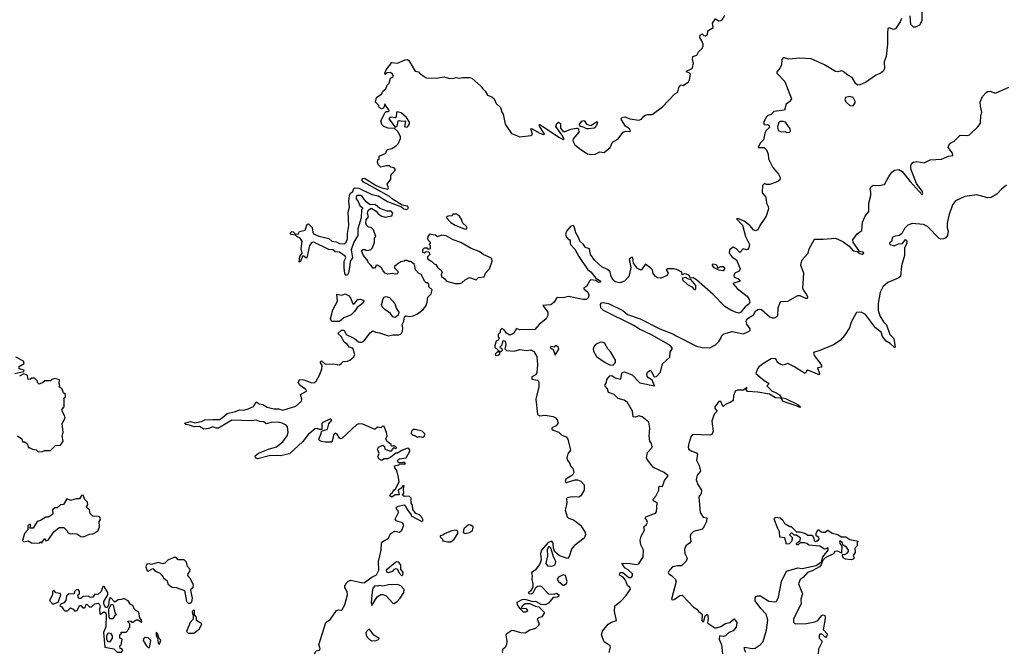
# Model space of a CAD drawing. Extents: x 2106670 to 2323771, y 35271 to 224896.
# Tile 382 of 419: x 2257609 to 2266463, y 190468 to 196155. Entities that reach past the tile are written whole.
import ezdxf

# ---------------------------------------------------------------- set-up
doc = ezdxf.new("R2010")
doc.units = 0

msp = doc.modelspace()

# ---------------------------------------------------------------- linework, layer by layer
at = {"layer": '0CON20XD'}
for points in [[(2265721.7, 196248.3), (2265720, 196145), (2265701.2, 196105), (2265665, 196088.1), (2265645, 196087.1), (2265622, 196112), (2265615, 196190)], [(2260387.3, 194187.3), (2260414.5, 194164.5), (2260455, 194158.9), (2260484.5, 194144.5), (2260525, 194139.4), (2260545, 194154), (2260557.5, 194185), (2260557.6, 194232.4), (2260569.7, 194305), (2260561.5, 194425), (2260575, 194470), (2260568.5, 194525), (2260575.5, 194575), (2260584.5, 194595.5), (2260605, 194612), (2260613.5, 194636.5), (2260625, 194644.5), (2260659.5, 194639.5), (2260774.4, 194584.4), (2260831.1, 194571.1), (2260915, 194520.4), (2261041.4, 194471.4), (2261063.8, 194453.8), (2261085, 194448.9), (2261099.1, 194455), (2261105.3, 194465.3), (2261095, 194479.5), (2261048.8, 194488.8), (2260962.2, 194542.2), (2260935, 194565.6), (2260729.6, 194679.6), (2260700.8, 194695), (2260686.7, 194715), (2260693.3, 194726.7), (2260709.3, 194729.3), (2260813.3, 194663.3), (2260855.5, 194645.5), (2260918.6, 194631.4), (2260926.2, 194645), (2260913.6, 194676.4), (2260945, 194720), (2260947.5, 194755), (2260955, 194770), (2260986.7, 194805), (2260975, 194822.5), (2260945, 194830), (2260935, 194840), (2260905, 194842.5), (2260855, 194830), (2260833, 194853), (2260827.5, 194875), (2260830, 194895), (2260840, 194905), (2260841.7, 194928.3), (2260900, 194955), (2260911.7, 194988.3), (2260955, 194997.5), (2260995, 195022.5), (2261010.7, 195039.3), (2261033, 195087), (2261032.5, 195105), (2261008.8, 195148.8), (2260978.3, 195178.3), (2260920.7, 195180.7), (2260884.1, 195194.1), (2260865, 195212.5), (2260857.5, 195245), (2260895, 195320), (2260905, 195330), (2260925, 195330), (2260930, 195335), (2260927.5, 195345), (2260897.5, 195387.5), (2260895, 195400), (2260880, 195360), (2260863.6, 195353.6), (2260842.5, 195365), (2260837.5, 195385), (2260807.5, 195415), (2260817.5, 195455), (2260865, 195490), (2260875, 195512.5), (2260900, 195535), (2260912.5, 195565), (2260932.5, 195585), (2260941.7, 195628.3), (2260970, 195645), (2260960, 195665), (2260941.7, 195681.7), (2260914, 195676), (2260896.4, 195663.6), (2260892.5, 195675), (2260903.8, 195705), (2260955, 195770.7), (2261005, 195763.3), (2261075, 195795.6), (2261095, 195797.5), (2261107.3, 195787.3), (2261165, 195692.5), (2261195, 195687.5), (2261202.5, 195675), (2261263, 195633), (2261355, 195628.8), (2261425, 195640), (2261475, 195626.7), (2261511.7, 195628.3), (2261535, 195636.7), (2261565, 195630), (2261595, 195636.7), (2261655, 195636), (2261675, 195630), (2261755, 195558), (2261772.2, 195532.2), (2261795, 195513.3), (2261815, 195476.7), (2261855, 195460.8), (2261874, 195445), (2261892.7, 195402.7), (2261933.3, 195365), (2261943.8, 195325), (2261956.8, 195306.8), (2261975.8, 195215), (2262032.1, 195132.1), (2262105, 195102), (2262205, 195112.9), (2262220.8, 195125), (2262203.8, 195175), (2262212, 195178), (2262287.5, 195135), (2262315, 195123.8), (2262326.7, 195125), (2262281.2, 195205), (2262285, 195212.5), (2262463.8, 195095), (2262495, 195077.5), (2262505, 195080), (2262485, 195120), (2262430.8, 195195), (2262439.5, 195220.5), (2262455, 195233.3), (2262471.7, 195221.7), (2262471.2, 195181.2), (2262495, 195150.8), (2262515, 195149.5), (2262565, 195170), (2262615, 195178.8), (2262625, 195180), (2262635, 195172.5), (2262636.7, 195145), (2262586.4, 195083.6), (2262583.6, 195066.4), (2262601.2, 195031.2), (2262655, 194986.9), (2262715, 194950), (2262745, 194942.9), (2262785, 194946.2), (2262825, 194966.7), (2262865, 194960), (2262920, 195005), (2262940, 195055), (2262987.7, 195082.3), (2263036.2, 195143.8), (2263055, 195152.5), (2263095, 195150), (2263102.5, 195155), (2263092.5, 195175), (2263055, 195198.8), (2263020, 195255), (2263016.2, 195265), (2263022.7, 195277.3), (2263050.5, 195280.5), (2263093.9, 195263.9), (2263177.3, 195252.7), (2263200.5, 195259.5), (2263221.3, 195288.7), (2263235, 195297.5), (2263255, 195304.2), (2263295, 195303.3), (2263389.2, 195370.8), (2263500.5, 195489.5), (2263526, 195504), (2263536.7, 195545), (2263555, 195570), (2263575, 195562.5), (2263623, 195597), (2263632.5, 195615), (2263640, 195665), (2263628.3, 195678.3), (2263602.5, 195685), (2263610, 195695), (2263645, 195710), (2263657.5, 195722.5), (2263666.7, 195765), (2263658, 195795), (2263663.3, 195825), (2263696.7, 195835), (2263713.3, 195865), (2263746.2, 195895), (2263755, 195920), (2263756, 195935), (2263744, 195965), (2263724.2, 195995), (2263726.7, 196015), (2263745, 196026.7), (2263761.7, 196011.7), (2263775, 196010), (2263795, 196022.5), (2263796.2, 196055), (2263844, 196085), (2263838.8, 196125), (2263865, 196162.5), (2263895.8, 196145.8), (2263915, 196146.9), (2263925, 196154.4), (2263950, 196195)], [(2265538.1, 196165), (2265525.6, 196135), (2265485, 196074), (2265465, 196066), (2265426.7, 196083.3), (2265416.7, 196075), (2265411.2, 196035), (2265412, 195935), (2265399.4, 195825), (2265383, 195777), (2265385, 195712.5), (2265375, 195693.3), (2265355, 195676.2), (2265305, 195652.5), (2265215, 195590.6), (2265165, 195568.2), (2265145, 195567.1), (2265128.7, 195578.7), (2265094.2, 195635), (2265055, 195657.1), (2265015, 195690.5), (2264995, 195696.4), (2264965, 195686.9), (2264945, 195690.6), (2264845, 195748.5), (2264725, 195802.1), (2264625, 195809.6), (2264525, 195801.1), (2264476.2, 195813.8), (2264462, 195798), (2264459.3, 195750.7), (2264446.7, 195723.3), (2264417.5, 195685), (2264417.5, 195675), (2264489.6, 195599.6), (2264548, 195445), (2264535, 195420), (2264500, 195395), (2264485, 195342.5), (2264390.5, 195329.5), (2264365.8, 195304.2), (2264337.5, 195295), (2264321.7, 195278.3), (2264301.2, 195235), (2264300, 195215), (2264305, 195210), (2264333, 195213), (2264345, 195206.7), (2264350, 195185), (2264321.7, 195158.3), (2264310, 195135), (2264296.7, 195075), (2264268, 195045), (2264250, 195005), (2264302.5, 195005), (2264325, 194985.8), (2264339.6, 194945), (2264343.6, 194905), (2264381.9, 194825), (2264432.5, 194765), (2264448, 194735), (2264444.1, 194715.9), (2264425, 194700), (2264355, 194672.5), (2264325, 194672.5), (2264305, 194681.2), (2264288, 194665), (2264285, 194597.5), (2264318.7, 194558.7), (2264322.9, 194505), (2264339.2, 194475), (2264342.5, 194455), (2264320.6, 194389.4), (2264263.8, 194305), (2264245, 194266.7), (2264225, 194258), (2264206.7, 194265), (2264175.5, 194305.5), (2264125, 194344.3), (2264075, 194364.2), (2264053.3, 194365), (2264108.3, 194308.3), (2264134.6, 194204.6), (2264170.8, 194135), (2264165.8, 194105), (2264155, 194090), (2264145, 194086.7), (2264113.6, 194096.4), (2264085, 194062.5), (2264054.1, 194094.1), (2264025, 194110), (2263991.2, 194085), (2263990, 194055), (2264015, 194020), (2264055.8, 193995.8), (2264087.5, 193915), (2264080, 193895), (2264040, 193875), (2264030, 193855), (2264035, 193840), (2264067, 193827), (2264087.5, 193805), (2264022.5, 193785), (2264063.5, 193735), (2264149.6, 193669.6), (2264169.6, 193639.6), (2264174.7, 193615), (2264168.8, 193601.2), (2264133.3, 193575), (2264094, 193526), (2264075, 193517.2), (2264052.6, 193522.6), (2264002.7, 193542.7), (2263948.3, 193578.2), (2263845.4, 193685), (2263695, 193817.1), (2263665, 193833.3), (2263641.7, 193831.7), (2263625, 193857.5), (2263605, 193866.7), (2263585, 193870), (2263565, 193860), (2263562.5, 193885), (2263525, 193905.8), (2263495, 193914.2), (2263437.5, 193915), (2263422.5, 193905), (2263439.3, 193879.3), (2263432.5, 193855), (2263375, 193832.9), (2263345, 193833.8), (2263327.5, 193845), (2263305, 193872.5), (2263298.8, 193905), (2263291.2, 193915), (2263235, 193957.5), (2263196.1, 193903.9), (2263165, 193918), (2263128, 193965), (2263123, 194013), (2263115, 194020), (2263090, 194005), (2263104.2, 193925), (2263085, 193846.7), (2263046.8, 193803.2), (2263005, 193788.6), (2262965, 193799.2), (2262945, 193814), (2262926.9, 193845), (2262918.5, 193888.5), (2262895, 193910), (2262843.3, 193933.3), (2262780.5, 193990.5), (2262742.9, 194042.9), (2262732.5, 194095), (2262695.9, 194105.9), (2262678, 194135), (2262647.1, 194165), (2262635, 194197.5), (2262608.5, 194238.5), (2262595, 194296.7), (2262585, 194306), (2262565, 194298), (2262526.7, 194255), (2262517.5, 194225), (2262525, 194200), (2262545, 194180), (2262560, 194175), (2262557.5, 194145), (2262563.3, 194135), (2262601.2, 194091.2), (2262638, 194025), (2262716.9, 193906.9), (2262745, 193888), (2262790, 193830), (2262836, 193805), (2262827.5, 193795), (2262815, 193793.3), (2262790.7, 193810.7), (2262744.4, 193815.6), (2262731.2, 193805), (2262705, 193757.5), (2262682.5, 193745), (2262681.2, 193735), (2262716.5, 193706.5), (2262725.8, 193685.8), (2262723.2, 193656.8), (2262705, 193640.3), (2262675, 193639.4), (2262543.9, 193666.1), (2262496.1, 193653.9), (2262445, 193657.5), (2262435, 193652.5), (2262415.5, 193614.5), (2262385, 193592.9), (2262312.5, 193585), (2262356.7, 193525), (2262359.1, 193495), (2262343.6, 193466.4), (2262281.5, 193415), (2262240.6, 193369.4), (2262105, 193366), (2262075, 193378.8), (2262053.3, 193336.7), (2262015, 193318.8), (2261985.9, 193335.9), (2261965, 193367.5), (2261945, 193380), (2261930, 193365), (2261928.3, 193341.7), (2261910, 193325), (2261910, 193305), (2261920, 193295), (2261910, 193275), (2261892.5, 193265), (2261880, 193225), (2261881.7, 193211.7), (2261910, 193185), (2261908.3, 193171.7), (2261883, 193147), (2261888.3, 193138.3), (2261905, 193137.5), (2261922.5, 193145), (2261930, 193155), (2261920, 193165), (2261921.7, 193178.3), (2261935, 193170), (2261950, 193185), (2261945, 193200), (2261931.7, 193201.7), (2261930, 193215), (2261947, 193233), (2261955, 193270), (2261968.3, 193268.3), (2261977.5, 193255), (2261981.7, 193228.3), (2261970, 193195), (2261985, 193180), (2262054.1, 193175.9), (2262105, 193190.8), (2262165, 193182.5), (2262205, 193186), (2262231.3, 193171.3), (2262257.8, 193127.8), (2262266, 193055), (2262258.7, 192981.3), (2262246.7, 192963.3), (2262225, 192950.8), (2262214.2, 192945), (2262213.3, 192923.3), (2262264.2, 192914.2), (2262274.2, 192904.2), (2262276.9, 192886.9), (2262277.1, 192855), (2262250, 192745), (2262265, 192606.2), (2262285, 192592.7), (2262335, 192598.6), (2262405, 192587.5), (2262426.7, 192575), (2262443.9, 192553.9), (2262448.8, 192525), (2262433.3, 192505), (2262395, 192486.2), (2262395, 192474), (2262405, 192464.3), (2262457, 192447), (2262485, 192420), (2262522.5, 192405), (2262538.8, 192385), (2262562.5, 192285), (2262536.4, 192253.6), (2262529.2, 192215), (2262535, 192194), (2262556.7, 192166.7), (2262562, 192145), (2262582.7, 192122.7), (2262590.6, 192085), (2262578.8, 192061.2), (2262518.8, 192025), (2262512.9, 192002.9), (2262525, 191996), (2262605, 192020), (2262625, 192020), (2262655, 192006.2), (2262684, 191975), (2262686, 191925), (2262655.8, 191874.2), (2262635.9, 191864.1), (2262575.8, 191865.8), (2262532.5, 191857.5), (2262526.2, 191845), (2262528.8, 191815), (2262521.7, 191781.7), (2262513, 191747), (2262531.2, 191685), (2262543.2, 191673.2), (2262588.2, 191658.2), (2262650.7, 191610.7), (2262694, 191545), (2262696.4, 191523.6), (2262683.3, 191495), (2262595, 191426.2), (2262570, 191395), (2262549.5, 191330.5), (2262535, 191310), (2262463.9, 191333.9), (2262421.2, 191371.2), (2262407.5, 191405), (2262405, 191450), (2262395, 191466.7), (2262360, 191455), (2262300, 191385), (2262292.5, 191355), (2262296.7, 191295), (2262283.9, 191256.1), (2262243, 191207), (2262212.5, 191185), (2262217.5, 191155), (2262213.3, 191125), (2262224.2, 191085), (2262222, 191055), (2262201.4, 191018.6), (2262180, 191005), (2262193.9, 190993.9), (2262215, 190996.7), (2262225, 191003.3), (2262250.3, 191049.7), (2262266, 191064), (2262285, 191066.7), (2262299.7, 191059.7), (2262365, 190993.3), (2262415, 190990), (2262435, 191000), (2262457.5, 190985), (2262455, 190970), (2262445, 190962.5), (2262405, 190960), (2262365, 190908.8), (2262335, 190894), (2262298.1, 190898.1)], [(2262908.9, 190465), (2262922, 190515), (2262918.8, 190525), (2262863.4, 190563.4), (2262839.2, 190625), (2262850.7, 190659.3), (2262900.2, 190719.8), (2262930.2, 190739.8), (2262975.7, 190754.3), (2262958.2, 190835), (2262960.8, 190885), (2263015, 190928.8), (2263060, 190975), (2263100, 191035), (2263097.5, 191047.5), (2263075, 191067.5), (2263056.9, 191116.9), (2263034.3, 191144.3), (2263002.5, 191162.5), (2263007.5, 191185), (2263032.5, 191185), (2263085, 191140.8), (2263108.2, 191141.8), (2263120.8, 191155), (2263118, 191175), (2263080.5, 191210.5), (2263047.3, 191227.3), (2263038.3, 191248.3), (2263022.5, 191265), (2263025, 191270), (2263097.7, 191267.7), (2263155, 191256.7), (2263175.9, 191264.1), (2263216.2, 191325), (2263217.1, 191385), (2263195.6, 191435), (2263189.4, 191475), (2263196.9, 191513.1), (2263226.2, 191565), (2263222.5, 191595), (2263245, 191617.5), (2263253.3, 191635), (2263247.5, 191655), (2263232.5, 191675), (2263240, 191685), (2263325, 191720), (2263335, 191730), (2263341.7, 191811.7), (2263308.3, 191828.3), (2263303.8, 191845), (2263327.8, 191872.2), (2263356.7, 191925), (2263357.5, 191955), (2263365, 191962.5), (2263385, 191960), (2263393, 191967), (2263407.3, 192012.7), (2263440, 192055), (2263405, 192085.6), (2263309.5, 192129.5), (2263250.5, 192200.5), (2263246.7, 192215), (2263255.7, 192265), (2263294, 192305), (2263295.7, 192315), (2263288.8, 192345), (2263275.9, 192365.9), (2263270.7, 192410.7), (2263276.4, 192483.6), (2263265, 192536.7), (2263205, 192586.2), (2263175, 192593.8), (2263147.7, 192582.3), (2263124.2, 192584.2), (2263120, 192635), (2263075, 192712.5), (2263045, 192736), (2262989.5, 192749.5), (2262955.9, 192785.9), (2262904.2, 192804.2), (2262895, 192837.5), (2262875, 192860), (2262873.3, 192875), (2262886, 192894), (2262889.3, 192920.7), (2262916.4, 192953.6), (2262935, 192956.7), (2262964.2, 192934.2), (2263015, 192922.5), (2263024.1, 192975.9), (2263032.5, 192987.5), (2263045, 192990), (2263115, 192962.5), (2263185, 192889.2), (2263316.2, 192863.8), (2263295.7, 192915.7), (2263263.8, 192935), (2263250.3, 192950.3), (2263247.5, 192965), (2263254.4, 192985), (2263275, 193000.8), (2263285, 193000), (2263314.3, 192944.3), (2263335, 192946.9), (2263372.2, 192987.8), (2263389.6, 193060.4), (2263425, 193093.8), (2263455, 193120), (2263457.5, 193165), (2263477.5, 193195), (2263476.7, 193205), (2263458, 193225), (2263295, 193318.2), (2263181.5, 193371.5), (2263130, 193405), (2262859.9, 193539.9), (2262835.7, 193565), (2262830.9, 193595), (2262841.5, 193608.5), (2262855, 193613.3), (2262904.1, 193604.1), (2263031.7, 193541.7), (2263075, 193504.4), (2263187.3, 193467.3), (2263365, 193375.7), (2263481.7, 193331.7), (2263512.9, 193312.9), (2263695, 193220.6), (2263745, 193207.5), (2263815, 193204.2), (2263865, 193233.3), (2263895, 193260.8), (2263918, 193295), (2263920.7, 193309.3), (2263940, 193330), (2264015, 193351.6), (2264119, 193331), (2264169.2, 193355), (2264178.6, 193365), (2264178.6, 193375), (2264148.6, 193418.6), (2264141.2, 193441.2), (2264143.4, 193455), (2264158.1, 193471.9), (2264206.8, 193503.2), (2264226, 193535), (2264245, 193549.8), (2264263.4, 193553.4), (2264278.4, 193548.4), (2264355, 193484.2), (2264375, 193474.1), (2264395, 193474.6), (2264415, 193483.1), (2264425, 193495.8), (2264428.9, 193565), (2264443.4, 193606.6), (2264455, 193621.2), (2264515, 193626.2), (2264605, 193676.5), (2264625.5, 193675.5), (2264675, 193652.2), (2264688.6, 193651.4), (2264696.7, 193655), (2264697.5, 193665), (2264677.6, 193697.6), (2264660, 193720), (2264652.1, 193742.1), (2264659.6, 193875), (2264634.6, 193945), (2264635, 193967.5), (2264645, 193995.6), (2264698.6, 194055), (2264707.5, 194095), (2264755, 194180.9), (2264835, 194181.3), (2264945, 194192.4), (2265011.8, 194161.8), (2265067.8, 194117.8), (2265105, 194075.7), (2265141.2, 194071.2), (2265165, 194053.3), (2265185, 194047.5), (2265200, 194055), (2265195, 194066.2), (2265160, 194070), (2265104.2, 194154.2), (2265101.2, 194175), (2265140.7, 194229.3), (2265180.7, 194259.3), (2265186.7, 194335), (2265212.3, 194387.7), (2265245, 194431.2), (2265243.3, 194505), (2265263.2, 194575), (2265263.3, 194605), (2265257.5, 194635), (2265265, 194656.2), (2265285, 194667.5), (2265333.9, 194663.9), (2265385, 194672), (2265423.6, 194746.4), (2265452.9, 194785), (2265475, 194801.4), (2265515, 194809.7), (2265545, 194791.8), (2265615, 194701.8), (2265725, 194580), (2265728.8, 194591.2), (2265724, 194615), (2265673.6, 194683.6), (2265622.3, 194815), (2265622.3, 194845), (2265632.2, 194865), (2265646.2, 194875), (2265675, 194880.5), (2265743, 194867), (2265795.4, 194894.6), (2265899.6, 194900.4), (2265961.9, 194928.1), (2266001.2, 194935), (2265997.8, 194955), (2265956.7, 195005), (2265970.9, 195039.1), (2265985, 195052), (2266010.5, 195059.5), (2266065, 195117.5), (2266135, 195112.9), (2266150.9, 195119.1), (2266228, 195195), (2266248.1, 195225), (2266252.2, 195295), (2266260.5, 195325), (2266248.1, 195378.1), (2266247.3, 195415), (2266266.5, 195463.5), (2266298.9, 195501.1), (2266315, 195510.6), (2266335, 195511.9), (2266385, 195494.5), (2266505, 195547.1)], [(2265105, 195382), (2265126.2, 195415), (2265104.5, 195454.5), (2265075, 195465.5), (2265036.2, 195455), (2265030, 195435), (2265040.6, 195415), (2265075, 195384.4), (2265105, 195382)], [(2261085, 195187.5), (2261095, 195192.5), (2261113.8, 195215), (2261113.8, 195235), (2261086.2, 195275), (2261038.5, 195318.5), (2261002.5, 195327.5), (2260997.5, 195322.5), (2260995, 195277.5), (2260985, 195273.3), (2260945, 195277.5), (2260927.5, 195265), (2260985, 195190), (2261003, 195197), (2261013.3, 195245), (2261025, 195248.8), (2261045, 195243.3), (2261076.7, 195246.7), (2261070, 195195), (2261085, 195187.5)], [(2262705, 195173.3), (2262685.9, 195185.9), (2262645, 195197.5), (2262642, 195215), (2262665, 195242.5), (2262685, 195249.2), (2262706.9, 195216.9), (2262745, 195203.8), (2262795, 195237.5), (2262805, 195237.5), (2262797.1, 195205), (2262775, 195181.2), (2262725, 195174), (2262705, 195173.3)], [(2264505, 195140), (2264535, 195142.5), (2264540, 195155), (2264537.5, 195175), (2264495, 195232.5), (2264475, 195240), (2264445, 195240), (2264435, 195230), (2264423.8, 195195), (2264430, 195160), (2264455, 195147.5), (2264495, 195150), (2264505, 195140)], [(2266483.9, 194666.1), (2266437.3, 194632.7), (2266395, 194586.7), (2266345, 194556.2), (2266315, 194554), (2266215, 194582), (2266107.5, 194565), (2266022.6, 194527.4), (2265997.8, 194492.2), (2265964.4, 194395), (2265948.6, 194325), (2265948.8, 194285), (2265958, 194255), (2265952, 194215), (2265936.7, 194195), (2265915, 194186), (2265892.5, 194182.5), (2265878, 194188), (2265771.4, 194295), (2265736.7, 194315), (2265635, 194322), (2265595, 194306.7), (2265565, 194276.7), (2265543, 194237), (2265520, 194215), (2265480.7, 194209.3), (2265453.6, 194196.4), (2265450, 194165), (2265430, 194145), (2265433, 194133), (2265473, 194123), (2265510.7, 194139.3), (2265546, 194144), (2265575, 194180), (2265587, 194167), (2265587.5, 194145), (2265565, 194100), (2265565.3, 194034.7), (2265537, 193943), (2265528.1, 193845), (2265509.2, 193830.8), (2265416.3, 193793.7), (2265370.6, 193755), (2265345.5, 193704.5), (2265328.5, 193605), (2265328.9, 193545), (2265345, 193493.3), (2265377.5, 193437.5), (2265405, 193413.3), (2265434, 193325), (2265470.3, 193290.3), (2265480, 193210), (2265475, 193206.7), (2265435.4, 193245.4), (2265402, 193265), (2265368, 193308), (2265355.8, 193345), (2265305, 193384.2), (2265215, 193505.8), (2265175, 193526.9), (2265135, 193522), (2265085.8, 193435), (2265070.6, 193385), (2265025.6, 193315), (2264988.3, 193271.7), (2264927.3, 193232.7)], [(2260260, 190455), (2260275, 190480), (2260305, 190487.5), (2260310.7, 190499.3), (2260308.3, 190511.7), (2260298.8, 190535), (2260361.2, 190735), (2260403.9, 190766.1), (2260457, 190843), (2260475, 190850), (2260505, 190847.5), (2260532.5, 190895), (2260557.5, 190985), (2260552.5, 191015), (2260531.2, 191051.2), (2260532, 191065), (2260547.5, 191092.5), (2260561.7, 191108.3), (2260585, 191117.5), (2260693.6, 191093.6), (2260710, 191095), (2260775, 191142.5), (2260816.4, 191163.6), (2260837, 191207), (2260836.4, 191283.6), (2260859.4, 191385), (2260861.2, 191448.8), (2260875, 191464.4), (2260926.2, 191495), (2260938.8, 191531.2), (2260949.7, 191540.3), (2260983.1, 191556.9), (2261025, 191548.1), (2261045, 191566.7), (2261058.5, 191595), (2261064, 191615), (2261051.9, 191631.9), (2260995, 191650), (2260986.2, 191665), (2261016, 191725), (2261011.2, 191741.2), (2260997.5, 191755), (2260998.3, 191771.7), (2261015, 191782.5), (2261065, 191792.5), (2261082.5, 191775), (2261095, 191750), (2261130, 191705), (2261130, 191695), (2261225, 191642.5), (2261236.7, 191655), (2261222.5, 191685), (2261205, 191702.5), (2261170, 191715), (2261143, 191753), (2261141.7, 191791.7), (2261128.3, 191808.3), (2261130, 191855), (2261111.7, 191871.7), (2261065, 191870), (2261051.7, 191881.7), (2261061.7, 191898.3), (2261060, 191935), (2261066, 191966), (2261053.9, 191966.1), (2261040, 191945), (2261013.3, 191926.7), (2261020, 191885), (2260985, 191883.3), (2260955, 191862.5), (2260937.5, 191875), (2260941.7, 191888.3), (2260962.5, 191905), (2260975, 191930), (2260990, 191940), (2261020, 192005), (2261012.5, 192055), (2260997, 192107), (2260982.5, 192125), (2260980, 192145), (2261017, 192153), (2261025, 192160), (2261078.3, 192161.7), (2261065, 192177.5), (2261055, 192170), (2261015, 192170), (2261007.5, 192195), (2261023.6, 192206.4), (2261085, 192217.5), (2261117.5, 192275), (2261117.5, 192285), (2261109.3, 192299.3), (2261095, 192302.5), (2261046.4, 192283.6), (2261005, 192257.5), (2260991.7, 192258.3), (2260945, 192222.5), (2260915, 192207.5), (2260883.6, 192206.4), (2260865, 192192.5), (2260837, 192207), (2260830, 192225), (2260842.5, 192255), (2260827.5, 192295), (2260835, 192312.5), (2260875, 192330), (2260888.3, 192318.3), (2260893.6, 192293.6), (2260935, 192280), (2260955, 192280), (2260961.7, 192298.3), (2260975, 192310), (2260985, 192300), (2261000, 192305), (2260985, 192320), (2260951.7, 192321.7), (2260950, 192335), (2260913, 192363), (2260902.5, 192385), (2260912.5, 192415), (2260907.5, 192445), (2260885, 192497.5), (2260870, 192500), (2260855, 192487.5), (2260825, 192492.5), (2260806.2, 192473.8), (2260795, 192473.3), (2260695, 192518.6), (2260657.7, 192522.3), (2260638.3, 192511.7), (2260505, 192391.2), (2260495, 192386.7), (2260485, 192393.3), (2260465, 192429.2), (2260445, 192437.5), (2260435, 192426.7), (2260415, 192357.5), (2260355, 192356.2), (2260322.5, 192362.5), (2260305, 192372.5), (2260297.5, 192385), (2260320, 192435), (2260322.5, 192457.5), (2260376.7, 192475), (2260388.3, 192521.7), (2260416.7, 192555), (2260405, 192566.2), (2260333.8, 192535), (2260326.4, 192523.6), (2260325, 192470), (2260305, 192470), (2260285, 192478.8), (2260265, 192475.8), (2260204.2, 192425), (2260155, 192363.8), (2260035, 192251.4), (2259955, 192234.5), (2259865, 192236.9), (2259747.2, 192207.2), (2259730.5, 192215), (2259726.7, 192235), (2259757.1, 192257.1), (2259845, 192293.5), (2259918.8, 192315), (2259975, 192360.4), (2260012.5, 192415), (2260024.4, 192445), (2260016.9, 192495), (2260005, 192508.6), (2259968.6, 192528.6), (2259933, 192537), (2259870, 192535), (2259825, 192522.5), (2259805, 192538.6), (2259765, 192542.9), (2259735, 192555.6), (2259695, 192549.1), (2259515.3, 192554.7), (2259395, 192481.9), (2259375, 192481.9), (2259345, 192493.6), (2259305, 192479.1), (2259265, 192473.8), (2259227, 192497), (2259177.5, 192495), (2259135, 192510.8), (2259104, 192515), (2259090.7, 192529.3), (2259145, 192541.5), (2259185, 192530), (2259245, 192542.9), (2259275, 192558.5), (2259345, 192560.9), (2259405, 192560.3), (2259430, 192575), (2259475, 192616.2), (2259548.4, 192631.6), (2259585, 192649.1), (2259625, 192645.3), (2259663.1, 192656.9), (2259711.7, 192678.3), (2259735, 192718.8), (2259762, 192702), (2259795, 192697.1), (2259835, 192671.6), (2259895, 192656.9), (2259935, 192656.6), (2259975, 192644.7), (2260090.7, 192679.3), (2260142.2, 192725), (2260146.5, 192745), (2260134, 192786), (2260188.1, 192815), (2260185, 192826.9), (2260123.8, 192873.8), (2260116, 192895), (2260125, 192920), (2260165, 192916.7), (2260235, 192891.8), (2260260, 192895), (2260275, 192904.4), (2260307.5, 192965), (2260324.2, 193015), (2260327.5, 193047.5), (2260310, 193075), (2260323, 193087), (2260351.7, 193061.7), (2260367, 193057), (2260425, 193060), (2260485, 193053.3), (2260500, 193065), (2260516.4, 193083.6), (2260555, 193085.7), (2260578.8, 193095), (2260613.8, 193125), (2260623.8, 193145), (2260605, 193203.3), (2260570.3, 193210.3), (2260555, 193234.3), (2260526, 193255), (2260503.3, 193305), (2260470, 193335), (2260502.5, 193365), (2260527.5, 193365), (2260543.6, 193323.6), (2260618.5, 193288.5), (2260655, 193258), (2260665, 193256), (2260685, 193256.7), (2260702.5, 193265), (2260759.4, 193340.6), (2260785, 193356.7), (2260807.5, 193345), (2260845, 193341.2), (2260925, 193312.5), (2260965, 193321.4), (2261018.3, 193321.7), (2261037.7, 193332.3), (2261050, 193355), (2261053.8, 193385), (2261046.7, 193415), (2261062.5, 193445), (2261070, 193485), (2261085, 193493.3), (2261115, 193488), (2261145.8, 193494.2), (2261185, 193511.2), (2261232.7, 193547.3), (2261260.7, 193579.3), (2261272.5, 193615), (2261278.3, 193661.7), (2261309.7, 193690.3), (2261317.3, 193727.3), (2261286.7, 193755), (2261286.4, 193776.4), (2261278.3, 193788.3), (2261265, 193790), (2261251.7, 193801.7), (2261220, 193865), (2261195, 193877.5), (2261167.5, 193905), (2261160, 193955), (2261125, 193980), (2261105, 193980), (2261095, 193990), (2261075, 193990), (2261067, 193983), (2261035, 193977.5), (2261000, 193955), (2260980, 193935), (2260980, 193925), (2261010, 193895), (2261010, 193885), (2261005, 193870), (2260985, 193867.5), (2260965, 193872.5), (2260915, 193867.5), (2260896.4, 193876.4), (2260876.4, 193896.4), (2260863, 193923), (2260825, 193947.5), (2260810, 193945), (2260810, 193935), (2260798.3, 193921.7), (2260785, 193920), (2260770, 193945), (2260741.7, 193971.7), (2260738.3, 193988.3), (2260700, 194035), (2260683, 194077), (2260695, 194090), (2260715, 194090), (2260725, 194080), (2260747, 194083), (2260765, 194090), (2260780, 194105), (2260800, 194155), (2260800, 194195), (2260810, 194205), (2260790, 194265), (2260768.3, 194288.3), (2260745, 194290), (2260727, 194307), (2260720, 194325), (2260723.3, 194355), (2260746.4, 194383.6), (2260737.5, 194415), (2260741.7, 194438.3), (2260765, 194460), (2260775, 194457.5), (2260813, 194433), (2260835, 194407.5), (2260865, 194390), (2260895, 194381.2), (2260955, 194393.3), (2260964, 194415), (2260950, 194435), (2260913.3, 194433.3), (2260847.3, 194457.3), (2260805, 194492.9), (2260759.3, 194489.3), (2260725, 194517.5), (2260688.8, 194565), (2260675, 194574.2), (2260645, 194574), (2260633.1, 194565), (2260635, 194543.8), (2260652, 194522), (2260667.5, 194485), (2260690, 194465), (2260690, 194455), (2260683.8, 194446.2), (2260680, 194375), (2260648.8, 194275), (2260650, 194215), (2260613.3, 194155), (2260589.2, 194085), (2260601.4, 194015), (2260580.6, 193985), (2260578.8, 193945), (2260565, 193880), (2260555, 193860), (2260545, 193856.7), (2260532, 193872), (2260526.7, 193925), (2260526.9, 193983.1), (2260541.4, 194015), (2260535, 194030), (2260485, 194063.8), (2260445, 194068.8), (2260425, 194087.1), (2260390, 194090), (2260255, 194154), (2260235, 194152.5), (2260213.8, 194125), (2260190, 194015), (2260185, 194010), (2260165, 194030), (2260151.7, 194028.3), (2260135, 193980), (2260123.3, 193975), (2260127.5, 194025), (2260150, 194055), (2260139.2, 194095), (2260148.8, 194165), (2260131.2, 194191.2), (2260100, 194205), (2260088.3, 194218.3), (2260050, 194225), (2260040, 194235), (2260055, 194250), (2260068.3, 194248.3), (2260085, 194230), (2260111.7, 194228.3), (2260125, 194250), (2260176, 194264), (2260195, 194317.5), (2260205, 194320), (2260237.7, 194287.7), (2260244, 194245), (2260251.5, 194231.5), (2260298.7, 194208.7), (2260387.3, 194187.3)], [(2261625, 194272.5), (2261632.5, 194285), (2261627, 194297), (2261592.5, 194325), (2261580, 194365), (2261565, 194387.5), (2261536.1, 194406.1), (2261505, 194407.5), (2261497, 194393), (2261460.7, 194389.3), (2261443, 194377), (2261485, 194332.5), (2261525, 194306.7), (2261605, 194274.2), (2261625, 194272.5)], [(2261565, 193784), (2261585, 193790), (2261615, 193817.5), (2261655, 193837.5), (2261713, 193817), (2261735, 193836.7), (2261785, 193843.3), (2261797.5, 193875), (2261832.5, 193915), (2261856.2, 193985), (2261854, 194005), (2261845, 194015.6), (2261782.7, 194042.7), (2261740.6, 194070.6), (2261668.9, 194098.9), (2261575, 194151.9), (2261507.5, 194177.5), (2261445, 194212.9), (2261402.3, 194217.7), (2261365, 194202.5), (2261345, 194217.5), (2261295, 194226.7), (2261278, 194205), (2261275.9, 194185.9), (2261281.7, 194171.7), (2261300, 194155), (2261300, 194145), (2261290, 194135), (2261300, 194125), (2261300, 194095), (2261285, 194090), (2261275, 194100), (2261245, 194100), (2261230, 194085), (2261230, 194065), (2261245, 194060), (2261265, 194070), (2261288.3, 194068.3), (2261297.5, 194045), (2261276.4, 194023.6), (2261276.2, 194005), (2261315, 193982.5), (2261335, 193960), (2261350, 193955), (2261367.5, 193925), (2261396.4, 193906.4), (2261407.5, 193885), (2261398.3, 193861.7), (2261402.5, 193845), (2261432.5, 193825), (2261447.5, 193805), (2261525, 193784), (2261565, 193784)], [(2263935, 193897.5), (2263895, 193903.3), (2263855, 193924), (2263837.5, 193945), (2263840, 193955), (2263845, 193960), (2263867.5, 193955), (2263877.5, 193945), (2263885, 193920), (2263915, 193937.5), (2263936.1, 193936.1), (2263945.9, 193925.9), (2263946.2, 193915), (2263935, 193897.5)], [(2263685, 193730), (2263690, 193735), (2263687.5, 193765), (2263645, 193820), (2263623, 193823), (2263595, 193837.5), (2263570, 193830), (2263570, 193815), (2263615, 193773.3), (2263653, 193753), (2263675, 193730), (2263685, 193730)], [(2260420.7, 193440.7), (2260412.5, 193445), (2260403.3, 193465), (2260424.1, 193545.9), (2260467.5, 193625), (2260461.7, 193688.3), (2260505, 193680), (2260535, 193690), (2260565.5, 193675.5), (2260583.3, 193655), (2260605, 193600), (2260615, 193600), (2260650, 193640), (2260673.9, 193643.9), (2260696.7, 193635), (2260703.3, 193625), (2260691.2, 193605), (2260643.6, 193566.4), (2260619.3, 193530.7), (2260589.3, 193500.7), (2260523.9, 193476.1), (2260485, 193442.5), (2260420.7, 193440.7)], [(2260985, 193477.5), (2260965, 193482.5), (2260943.8, 193515), (2260891.2, 193551.2), (2260868.8, 193575), (2260863.3, 193595), (2260871.7, 193618.3), (2260870, 193635), (2260885, 193660), (2260905, 193667.5), (2260935, 193656.7), (2260983.3, 193605), (2260993, 193563), (2261016.7, 193525), (2261010.7, 193499.3), (2260985, 193477.5)], [(2262425, 193140), (2262456.2, 193193.8), (2262455, 193207.5), (2262435, 193223.8), (2262425, 193222.5), (2262415, 193210), (2262383.8, 193216.2), (2262380, 193205), (2262405, 193190), (2262425, 193140)], [(2262945, 193050), (2262967, 193073), (2262965.7, 193095), (2262925, 193166.7), (2262897.5, 193197.5), (2262869.2, 193245), (2262855, 193254), (2262833, 193257), (2262787.5, 193235), (2262776.4, 193223.6), (2262766.7, 193195), (2262768.8, 193175), (2262795, 193126.7), (2262875, 193072.5), (2262915, 193052.5), (2262945, 193050)], [(2264927.3, 193232.7), (2264805, 193181.9), (2264745.8, 193164.2), (2264753.8, 193135), (2264805, 193070.6), (2264817.5, 193045), (2264818.3, 193031.7), (2264783.3, 193025), (2264801.2, 192975), (2264798, 192962), (2264695, 193003.3), (2264683.9, 192996.1), (2264675, 192977.5), (2264665, 192976), (2264568.8, 193038.8), (2264515, 193065.4), (2264475, 193050.6), (2264453.3, 193055), (2264424.1, 193074.1), (2264407.5, 193105), (2264395, 193110), (2264365, 193106.2), (2264305, 193070), (2264256.8, 193033.2), (2264244, 193015), (2264228.8, 192975), (2264302, 192912), (2264347.5, 192885), (2264327.5, 192865), (2264374.5, 192814.5), (2264415, 192802), (2264441.2, 192781.2), (2264455, 192760), (2264495, 192750.6), (2264605.5, 192695.5), (2264631.2, 192675), (2264625, 192668.8), (2264599.4, 192679.4), (2264475, 192724), (2264455, 192752.5), (2264405, 192757.1), (2264349.9, 192789.9), (2264246.8, 192806.8), (2264155, 192813.3), (2264140, 192835), (2264150, 192845), (2264145, 192850), (2264140, 192840), (2264115.5, 192824.5), (2264065, 192823.8), (2264042.5, 192815), (2264027.5, 192775), (2264025, 192732.5), (2264005, 192717.5), (2263955, 192696.7), (2263945, 192682.5), (2263935, 192677.5), (2263931.7, 192681.7), (2263915, 192723.3), (2263895, 192722), (2263859.4, 192675), (2263860.5, 192660.5), (2263880, 192635), (2263855, 192607.5), (2263833.8, 192545), (2263843.8, 192455), (2263833.6, 192426.4), (2263815, 192418.8), (2263660, 192425), (2263644.2, 192405.8), (2263626, 192345), (2263618.8, 192315), (2263623.3, 192295), (2263652.5, 192275), (2263695, 192261.2), (2263703.8, 192245), (2263695.7, 192195), (2263718.7, 192148.7), (2263732, 192095), (2263700.7, 192059.3), (2263692.9, 192017.1), (2263705.8, 191975.8), (2263740, 191925), (2263735.5, 191894.5), (2263716.7, 191865), (2263729.2, 191725), (2263755, 191683.3), (2263786.7, 191676.7), (2263786.2, 191645), (2263762, 191595), (2263745.5, 191574.5), (2263667.5, 191555), (2263642.1, 191527.9), (2263637.5, 191505), (2263644, 191465), (2263632.1, 191447.9), (2263600, 191425), (2263585.8, 191395), (2263589.2, 191355), (2263611.2, 191315), (2263602.3, 191287.7), (2263560, 191245), (2263525, 191246.7), (2263480, 191235), (2263442.5, 191195), (2263440, 191185), (2263445, 191172.5), (2263469.3, 191159.3), (2263505, 191122.5), (2263513.3, 191105), (2263470, 190945), (2263475, 190940), (2263495, 190943.3), (2263545, 190980), (2263565, 190982.5), (2263668, 190875), (2263698.8, 190855), (2263715, 190831.2), (2263742.5, 190815), (2263746.7, 190805), (2263743.3, 190755), (2263751.7, 190741.7), (2263760, 190745), (2263773.9, 190796.1), (2263783.9, 190806.1), (2263795, 190806.7), (2263800.8, 190775), (2263793.3, 190733.3), (2263805, 190723.3), (2263859.3, 190689.3), (2263875, 190686.7), (2263915, 190701.2), (2263954.2, 190725.8), (2263994.2, 190735.8), (2264035, 190770), (2264056.2, 190735), (2264050.8, 190695), (2264025, 190661.2), (2263984.2, 190645.8), (2263955, 190616.2), (2263935, 190610), (2263902.5, 190615), (2263898, 190585), (2263921.1, 190535), (2263928.6, 190455)], [(2257596.7, 193035), (2257647.5, 193065), (2257642.5, 193085), (2257575, 193122.5)], [(2257566.4, 192973.6), (2257646.1, 192993.9), (2257647.5, 193005), (2257614.3, 193014.3), (2257597.5, 193025)], [(2257775, 192270), (2257815, 192272.5), (2257835, 192282.5), (2257886.7, 192283.3), (2257931.7, 192328.3), (2257975, 192330), (2258000, 192365), (2257990, 192415), (2258000, 192445), (2257990, 192525), (2258010, 192555), (2258016.7, 192585), (2257990, 192635), (2257990, 192655), (2258007.5, 192675), (2258010, 192755), (2258020, 192765), (2258020, 192785), (2258001.7, 192801.7), (2257988.3, 192838.3), (2257960, 192855), (2257970, 192865), (2257962.5, 192885), (2257966.4, 192916.4), (2257925, 192930), (2257898.3, 192921.7), (2257885, 192910), (2257835, 192910), (2257817, 192893), (2257785, 192880), (2257770, 192895), (2257770, 192905), (2257741.7, 192931.7), (2257718.3, 192931.7), (2257705, 192922.5), (2257685, 192920), (2257680, 192955), (2257655, 192967.5), (2257645, 192970), (2257608.3, 192951.7)], [(2257590, 192415), (2257628.3, 192388.3), (2257635, 192360), (2257655, 192360), (2257678.3, 192338.3), (2257685, 192310), (2257695, 192310), (2257723, 192293), (2257757, 192287), (2257775, 192270)], [(2261235, 192402.5), (2261250, 192415), (2261252.5, 192425), (2261250, 192435), (2261227.5, 192455), (2261165, 192472.5), (2261148.3, 192471.7), (2261133, 192457), (2261130, 192435), (2261145, 192420), (2261155, 192420), (2261185, 192402.5), (2261205, 192407.5), (2261235, 192402.5)], [(2257805, 191450), (2257835, 191490), (2257845, 191470), (2257865, 191477.5), (2257915, 191552.5), (2257965, 191590), (2258005, 191590), (2258033, 191563), (2258045, 191542.5), (2258065, 191533.3), (2258085, 191537.5), (2258121.7, 191531.7), (2258158.3, 191508.3), (2258183, 191507), (2258235, 191530), (2258265, 191532.5), (2258311.7, 191558.3), (2258327.5, 191595), (2258322.5, 191645), (2258336.7, 191663.3), (2258333.3, 191675), (2258326.7, 191685), (2258315, 191688.8), (2258265, 191692.5), (2258242.5, 191715), (2258235, 191750), (2258215, 191762.5), (2258210, 191775), (2258220, 191795), (2258217, 191817), (2258195, 191842.5), (2258180, 191880), (2258165, 191877.5), (2258145, 191847.5), (2258115, 191847.5), (2258065, 191832.5), (2258032, 191848), (2258003, 191797), (2257975, 191792.5), (2257945, 191767.5), (2257925, 191767.5), (2257905, 191750), (2257907.5, 191715), (2257903, 191707), (2257867, 191683), (2257845, 191682.5), (2257795, 191653.3), (2257765, 191643.8), (2257730, 191585), (2257700, 191585), (2257710, 191615), (2257705, 191617.5), (2257695, 191616.7), (2257683.3, 191605), (2257681.7, 191568.3), (2257653.3, 191535), (2257633.9, 191473.9), (2257645, 191462.5), (2257685, 191470), (2257715, 191452.5), (2257785, 191450), (2257795, 191460), (2257805, 191450)], [(2261615, 191536.7), (2261655, 191544), (2261680.7, 191559.3), (2261686.7, 191595), (2261665, 191612.5), (2261645, 191613.3), (2261603.3, 191576.7), (2261597.5, 191545), (2261615, 191536.7)], [(2264137.9, 190465), (2264125.8, 190495), (2264127, 190513), (2264195, 190501.5), (2264223.5, 190506.5), (2264266.2, 190533.8), (2264293.7, 190566.3), (2264325, 190667.5), (2264336.8, 190756.8), (2264321.2, 190811.2), (2264273.1, 190863.1), (2264221.2, 190931.2), (2264221.2, 190955), (2264230.5, 190969.5), (2264243.9, 190976.1), (2264270, 190975), (2264345, 190928), (2264395, 190920.8), (2264413.3, 190925), (2264432.9, 190965), (2264458, 191105), (2264505, 191197.5), (2264605, 191226.2), (2264645, 191222.5), (2264770.9, 191249.1), (2264818.3, 191281.7), (2264832, 191325), (2264880, 191385), (2264880, 191405), (2264875, 191407.5), (2264861.7, 191398.3), (2264845, 191396.7), (2264805, 191423.3), (2264705, 191430), (2264687, 191447), (2264665, 191452.5), (2264628.3, 191451.7), (2264610, 191435), (2264600, 191435), (2264590, 191445), (2264628.3, 191471.7), (2264630, 191495), (2264595, 191520), (2264571.7, 191521.7), (2264555, 191540), (2264545, 191540), (2264530, 191525), (2264557.5, 191497.5), (2264550, 191465), (2264527, 191443), (2264505, 191440), (2264488.3, 191498.3), (2264443, 191503), (2264441.7, 191551.7), (2264425, 191580), (2264392.5, 191665), (2264408.3, 191681.7), (2264445.9, 191675.9), (2264472.5, 191655), (2264487, 191627), (2264505, 191617.5), (2264535, 191600), (2264545, 191600), (2264595, 191550), (2264625, 191550), (2264675, 191537.5), (2264695, 191520), (2264735, 191520), (2264750, 191495), (2264753, 191473), (2264765, 191460), (2264775, 191470), (2264785, 191470), (2264797.5, 191485), (2264795, 191500), (2264770, 191515), (2264770, 191535), (2264785, 191570), (2264795, 191570), (2264815, 191550), (2264835, 191547.5), (2264851.7, 191548.3), (2264875, 191567.5), (2264915, 191540), (2264965, 191526.7), (2264995, 191506.7), (2265036.4, 191506.4), (2265073, 191483), (2265147.5, 191467.5), (2265140, 191455), (2265140, 191425), (2265120, 191405), (2265122.5, 191365), (2265103, 191337), (2265112.5, 191315), (2265102.5, 191305), (2265085, 191300), (2265035, 191306.7), (2265015, 191317.5), (2265007.5, 191335), (2265010, 191350), (2265025, 191346.7), (2265050.7, 191359.3), (2265062.5, 191375), (2265062.5, 191385), (2265045, 191412.5), (2265012.5, 191432.5), (2265005.9, 191455.9), (2264985, 191470), (2264980, 191465), (2264983.3, 191445), (2265003, 191423), (2265000, 191360), (2264965, 191376.7), (2264940, 191375), (2264925.8, 191354.2), (2264851.7, 191318.3), (2264828.3, 191291.7), (2264815.7, 191255), (2264800, 191235), (2264735, 191200.6), (2264693.6, 191186.4), (2264655, 191141.2), (2264626.1, 191123.9), (2264612, 191085), (2264646.7, 190995), (2264634.1, 190945.9), (2264636, 190905), (2264621.7, 190878.3), (2264566.2, 190765), (2264568.3, 190738.3), (2264583.6, 190723.6), (2264684.1, 190725.9), (2264759.3, 190740.7), (2264786.7, 190755), (2264821.2, 190798.8), (2264835, 190806.2), (2264848.3, 190798.3), (2264852.5, 190785), (2264848.8, 190751.2), (2264833.2, 190673.2), (2264870, 190635), (2264866.7, 190615), (2264855, 190600), (2264825, 190631.2), (2264805, 190631.2), (2264798.3, 190621.7), (2264799.2, 190595), (2264820.7, 190570.7), (2264823.3, 190555), (2264791.2, 190495), (2264790, 190455)], [(2261455, 191460), (2261485, 191461.2), (2261515.9, 191484.1), (2261547.5, 191535), (2261550, 191555), (2261537, 191567), (2261495, 191560), (2261428.3, 191531.7), (2261415, 191520), (2261390, 191515), (2261390, 191505), (2261408.3, 191488.3), (2261415, 191470), (2261455, 191460)], [(2262395, 191243.8), (2262422.5, 191255), (2262428.8, 191285), (2262408.8, 191325), (2262388, 191398), (2262376.4, 191416.4), (2262365, 191420), (2262351.7, 191388.3), (2262356, 191335), (2262338.8, 191265), (2262355, 191246.2), (2262395, 191243.8)], [(2259145, 190910), (2259157, 190923), (2259162.5, 190955), (2259146.7, 191025), (2259151.7, 191038.3), (2259170, 191055), (2259171.7, 191071.7), (2259145, 191130), (2259120, 191155), (2259123, 191177), (2259140, 191195), (2259141.7, 191211.7), (2259118.3, 191238.3), (2259108.3, 191278.3), (2259088.3, 191298.3), (2259035, 191300), (2259015, 191320), (2258995, 191320), (2258940, 191295), (2258915, 191270), (2258895, 191262.5), (2258855, 191276.7), (2258795, 191257.5), (2258773.6, 191263.6), (2258750.7, 191259.3), (2258743, 191237), (2258755, 191200), (2258765, 191197.5), (2258805, 191222.5), (2258826.4, 191196.4), (2258865, 191182.5), (2258879.3, 191169.3), (2258900, 191145), (2258901.7, 191131.7), (2258915, 191130), (2258935, 191110), (2258940, 191085), (2258962.5, 191065), (2258980, 191055), (2259015, 191051.2), (2259090, 191025), (2259110, 190925), (2259125, 190910), (2259145, 190910)], [(2261045, 191156.2), (2261053.8, 191165), (2261056, 191185), (2261036.7, 191215), (2261036.2, 191255), (2261015, 191277.1), (2260995, 191280), (2260986.7, 191275), (2260904, 191206), (2260910, 191190), (2260925, 191184.2), (2260963.6, 191196.4), (2260980, 191215), (2260995, 191220), (2261006.2, 191216.2), (2261018.8, 191185), (2261045, 191156.2)], [(2260775, 190887.5), (2260822.1, 190967.9), (2260855, 190988.1), (2260875, 190988.1), (2260905, 190974.3), (2260965, 190910), (2260975, 190906.7), (2261005, 190927.5), (2261028.8, 190955), (2261062, 191005), (2261065, 191032.5), (2261036.1, 191066.1), (2261005, 191078.1), (2260924, 191076), (2260875, 191062.5), (2260845, 191070), (2260825, 191062.5), (2260803.3, 191066.7), (2260784.1, 191045.9), (2260777, 191013), (2260768.8, 190915), (2260775, 190887.5)], [(2262505, 191072.5), (2262525, 191087.5), (2262531.2, 191105), (2262517.5, 191157.5), (2262495, 191163.8), (2262452.5, 191145), (2262443.3, 191125), (2262455, 191103.3), (2262495, 191072.5), (2262505, 191072.5)], [(2257915, 190902.5), (2257955, 190920), (2257977.5, 190985), (2257975, 190997.5), (2257933.3, 191003.3), (2257915, 191026.7), (2257902.5, 191015), (2257902.5, 190985), (2257877.5, 190935), (2257903.6, 190903.6), (2257915, 190902.5)], [(2258525, 190470), (2258537, 190487), (2258528.3, 190498.3), (2258511.7, 190501.7), (2258510, 190525), (2258520, 190535), (2258530, 190585), (2258510, 190595), (2258510, 190625), (2258520, 190635), (2258521.7, 190648.3), (2258565, 190650), (2258590, 190675), (2258590, 190685), (2258600, 190695), (2258600, 190725), (2258581.7, 190741.7), (2258581.7, 190748.3), (2258605, 190750), (2258615, 190740), (2258625, 190740), (2258655, 190760), (2258675, 190760), (2258705, 190740), (2258707.5, 190745), (2258705, 190760), (2258688.3, 190778.3), (2258680, 190825), (2258642, 190852), (2258625, 190890), (2258605, 190897.5), (2258585, 190930), (2258545, 190952.5), (2258525, 190942.5), (2258495, 190940), (2258465, 190920), (2258425, 190960), (2258413.3, 190946.7), (2258407, 190893), (2258395, 190870), (2258381.7, 190871.7), (2258366.7, 190905), (2258366.7, 190925), (2258400, 190985), (2258400, 191005), (2258368.3, 191058.3), (2258355, 191060), (2258340, 191015), (2258311.7, 190988.3), (2258285, 190990), (2258265, 190962.5), (2258245, 190960), (2258225, 190972.5), (2258175, 190970), (2258158.3, 190951.7), (2258143, 190953), (2258133, 190963), (2258130, 190985), (2258147, 190993), (2258147.5, 191015), (2258135, 191032.5), (2258115, 191030), (2258103.3, 191016.7), (2258095, 190990), (2258055, 190993.3), (2258037.5, 190985), (2258030, 190975), (2258025, 190932.5), (2258005, 190912.5), (2257971.7, 190898.3), (2257970, 190885), (2257988.3, 190878.3), (2258001.7, 190851.7), (2258015, 190840), (2258038.3, 190841.7), (2258065, 190867.5), (2258090, 190855), (2258101.7, 190841.7), (2258115, 190840), (2258126.7, 190843.3), (2258145, 190887.5), (2258158.3, 190888.3), (2258175, 190867.5), (2258191.7, 190868.3), (2258201.7, 190878.3), (2258205, 190900), (2258215, 190897.5), (2258235, 190877.5), (2258253, 190877), (2258285, 190902.5), (2258315, 190910), (2258327, 190897), (2258332.5, 190875), (2258327.5, 190855), (2258330, 190815), (2258335, 190810), (2258365, 190832.5), (2258382.5, 190822.5), (2258386.7, 190805), (2258383, 190697), (2258363.3, 190645), (2258373, 190513), (2258455, 190500), (2258485, 190470), (2258525, 190470)], [(2258445, 190770), (2258420, 190770), (2258413.6, 190783.6), (2258408.8, 190835), (2258411.2, 190858.8), (2258435, 190900), (2258450, 190895), (2258463, 190823), (2258480, 190805), (2258465, 190800), (2258445, 190770)], [(2262298.1, 190898.1), (2262250, 190925), (2262225, 190922.5), (2262155, 190942.5), (2262125, 190940), (2262080, 190915), (2262082.5, 190895), (2262102.5, 190865), (2262135, 190833.3), (2262159.3, 190830.7), (2262177.5, 190845), (2262165, 190860), (2262121.7, 190861.7), (2262130.7, 190889.3), (2262155, 190907.5), (2262195, 190907.5), (2262243.6, 190883.6), (2262275.8, 190875.8), (2262326.7, 190825), (2262305, 190787.5), (2262273, 190777), (2262263, 190767), (2262280, 190725), (2262275, 190710), (2262247, 190683), (2262195, 190666.7), (2262155, 190641.2), (2262115, 190642), (2262055, 190662.5), (2262035, 190663.3), (2261990, 190635), (2261980, 190625), (2261990, 190565), (2261986.7, 190535), (2261971.7, 190508.3), (2261952.5, 190495), (2261947.5, 190475), (2261950, 190465)], [(2259175, 190640), (2259225, 190680), (2259246.7, 190725), (2259200, 190755), (2259200, 190785), (2259180, 190805), (2259180, 190845), (2259175, 190850), (2259160, 190835), (2259163, 190813), (2259170, 190805), (2259170, 190765), (2259142.5, 190735), (2259110, 190655), (2259125, 190640), (2259175, 190640)], [(2258415, 190560), (2258400, 190565), (2258393.3, 190585), (2258393.6, 190616.4), (2258405, 190642.5), (2258425, 190640), (2258440, 190615), (2258440, 190595), (2258415, 190560)], [(2258865, 190540), (2258876.4, 190576.4), (2258863, 190593), (2258847.7, 190637.7), (2258835, 190650), (2258835, 190620), (2258847.5, 190597.5), (2258855, 190550), (2258865, 190540)], [(2260775, 190571.5), (2260815, 190573.5), (2260840, 190585), (2260837.5, 190595), (2260792.1, 190622.1), (2260755, 190677.5), (2260745, 190672.5), (2260722.5, 190645), (2260723.3, 190625), (2260734, 190605), (2260755, 190581.9), (2260775, 190571.5)], [(2258765, 190510), (2258775, 190512.5), (2258787.5, 190575), (2258765, 190597.5), (2258735, 190600), (2258721.7, 190588.3), (2258720, 190575), (2258750, 190525), (2258765, 190510)]]:
    msp.add_lwpolyline(points, dxfattribs=at)

doc.saveas('drawing.dxf')
